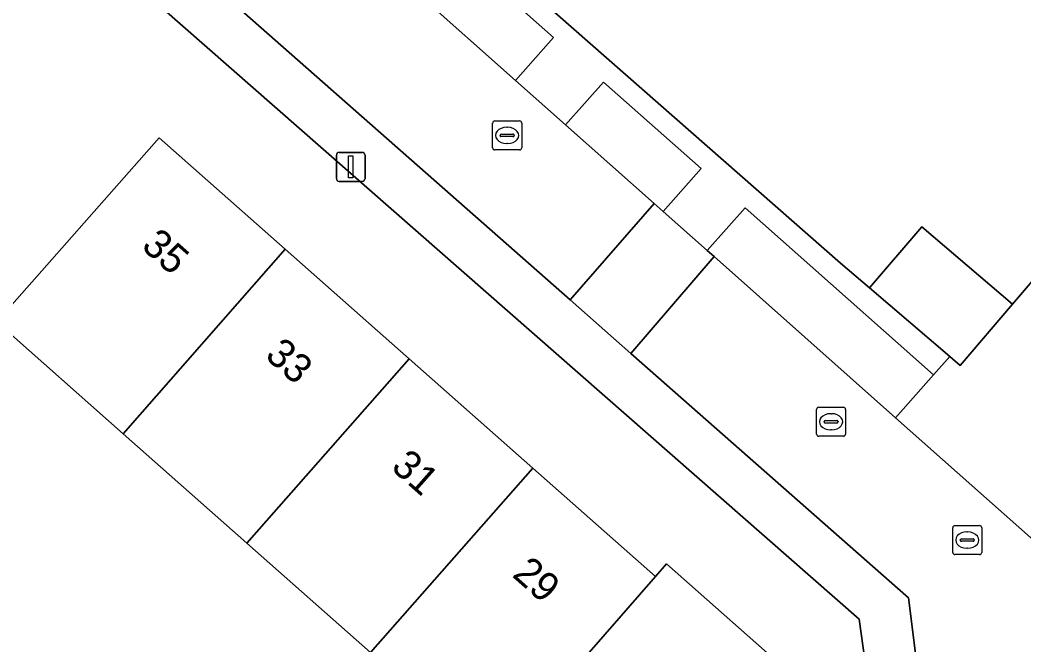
# Model space of a CAD drawing. Extents: x 158472 to 159562, y 388525 to 389606.
# Drawn here: x 158856.42 to 158891.06, y 388910.91 to 388932.46 of the extents above; entities that cross this region are included whole.
import ezdxf

# ---------------------------------------------------------------- set-up
doc = ezdxf.new("R2010")
doc.units = 0
for name, color, linetype in [('IMGEO_Erf', 7, 'Continuous'), ('IMGEO_Kolk', 7, 'Continuous'), ('IMGEO_Lichtmast', 7, 'Continuous'), ('IMGEO_Pand', 7, 'Continuous'), ('IMGEO_Pand_nummerreeks', 7, 'Continuous'), ('IMGEO_Parkeervlak_open', 7, 'Continuous'), ('IMGEO_Rijbaan_lokaal_open', 7, 'Continuous'), ('IMGEO_Rioolput', 7, 'Continuous'), ('IMGEO_Voetpad_open', 7, 'Continuous')]:
    doc.layers.add(name, color=color, linetype=linetype)

msp = doc.modelspace()

# ---------------------------------------------------------------- linework, layer by layer
at = {"layer": 'IMGEO_Erf'}
for points in [[(158875.454, 388955.699), (158863.831, 388942.417), (158864.068, 388942.209), (158884.736, 388924.074), (158885.737, 388923.22), (158887.542, 388925.334), (158890.671, 388922.663), (158892.645, 388924.975)], [(158864.245, 388914.416), (158859.982, 388918.186), (158855.608, 388922.053), (158861.224, 388928.404), (158865.571, 388924.56), (158869.845, 388920.781), (158874.118, 388917.003), (158878.345, 388913.266), (158878.728, 388913.705), (158883.2, 388909.75), (158881.63, 388907.974), (158884.02, 388905.861), (158885.907, 388907.995), (158885.372, 388911.789), (158858.02, 388935.78), (158856.658, 388936.974), (158853.11, 388933.065), (158839.725, 388936.017)], [(158849.205, 388863.732), (158868.727, 388886.101), (158867.707, 388887.138), (158879.959, 388901.269), (158873.338, 388907.124), (158873.139, 388907.3), (158872.77, 388906.878), (158868.515, 388910.64), (158864.245, 388914.416)]]:
    msp.add_lwpolyline(points, dxfattribs=at)
at = {"layer": 'IMGEO_Kolk'}
for p, q in [((158872.729, 388928.058), (158872.729, 388928.91)), ((158872.804, 388928.984), (158873.656, 388928.984)), ((158873.73, 388928.91), (158873.73, 388928.058)), ((158872.988, 388928.478), (158872.988, 388928.49)), ((158873.031, 388928.527), (158873.429, 388928.527)), ((158873.217, 388928.764), (158873.242, 388928.764)), ((158873.472, 388928.49), (158873.472, 388928.478)), ((158873.426, 388928.441), (158873.028, 388928.441)), ((158873.24, 388928.204), (158873.215, 388928.204)), ((158873.656, 388927.984), (158872.804, 388927.984)), ((158883.906, 388918.178), (158883.906, 388919.03)), ((158883.981, 388919.104), (158884.833, 388919.104)), ((158884.394, 388918.884), (158884.419, 388918.884)), ((158884.907, 388919.03), (158884.907, 388918.178)), ((158884.165, 388918.598), (158884.165, 388918.61)), ((158884.603, 388918.561), (158884.205, 388918.561)), ((158884.208, 388918.647), (158884.606, 388918.647)), ((158884.649, 388918.61), (158884.649, 388918.598)), ((158884.833, 388918.104), (158883.981, 388918.104)), ((158884.417, 388918.324), (158884.392, 388918.324))]:
    msp.add_line(p, q, dxfattribs=at)
for points in [[(158872.729, 388928.058), (158872.729, 388928.91)], [(158872.804, 388928.984), (158873.656, 388928.984)], [(158873.73, 388928.91), (158873.73, 388928.058)], [(158873.656, 388927.984), (158872.804, 388927.984)], [(158883.906, 388918.178), (158883.906, 388919.03)], [(158883.981, 388919.104), (158884.833, 388919.104)], [(158884.907, 388919.03), (158884.907, 388918.178)], [(158884.833, 388918.104), (158883.981, 388918.104)]]:
    msp.add_lwpolyline(points, dxfattribs=at)
for centre, radius, start, end in [((158872.806, 388928.908), 0.0765, 91.552, 178.448), ((158872.806, 388928.908), 0.0765, 91.552, 178.448), ((158873.654, 388928.908), 0.0765, 1.552, 88.448), ((158873.654, 388928.908), 0.0765, 1.552, 88.448), ((158873.028, 388928.487), 0.0403, 85.8775, 175.7526), ((158873.433, 388928.489), 0.0386, 1.7309, 96.639), ((158873.025, 388928.477), 0.0366, 178.938, 274.7102), ((158873.429, 388928.484), 0.043, 264.8664, 352.4533), ((158872.806, 388928.06), 0.0765, 181.552, 268.448), ((158872.806, 388928.06), 0.0765, 181.552, 268.448), ((158873.654, 388928.06), 0.0765, 271.552, 358.448), ((158873.654, 388928.06), 0.0765, 271.552, 358.448), ((158883.983, 388919.028), 0.0765, 91.552, 178.448), ((158883.983, 388919.028), 0.0765, 91.552, 178.448), ((158884.831, 388919.028), 0.0765, 1.552, 88.448), ((158884.831, 388919.028), 0.0765, 1.552, 88.448), ((158884.205, 388918.607), 0.0403, 85.8775, 175.7526), ((158884.202, 388918.597), 0.0366, 178.938, 274.7102), ((158884.606, 388918.604), 0.043, 264.8664, 352.4533), ((158884.61, 388918.609), 0.0386, 1.7309, 96.639), ((158883.983, 388918.18), 0.0765, 181.552, 268.448), ((158883.983, 388918.18), 0.0765, 181.552, 268.448), ((158884.831, 388918.18), 0.0765, 271.552, 358.448), ((158884.831, 388918.18), 0.0765, 271.552, 358.448)]:
    msp.add_arc(centre, radius, start, end, dxfattribs=at)
for centre, major_axis, ratio, start_param, end_param in [((158873.216, 388928.484), (-0.387, 0.002), 0.722429, 4.712389, 7.853982), ((158873.241, 388928.484), (-0.39, 0.002), 0.717154, 1.570796, 4.712389), ((158884.393, 388918.604), (-0.387, 0.002), 0.722429, 4.712389, 7.853982), ((158884.418, 388918.604), (-0.39, 0.002), 0.717154, 1.570796, 4.712389)]:
    msp.add_ellipse(centre, major_axis=major_axis, ratio=ratio, start_param=start_param, end_param=end_param, dxfattribs=at)
at = {"layer": 'IMGEO_Lichtmast'}
for p, q in [((158867.335, 388926.999), (158867.335, 388927.799)), ((158867.335, 388927.799), (158867.335, 388926.999)), ((158867.435, 388927.899), (158868.225, 388927.899)), ((158868.225, 388927.899), (158867.435, 388927.899)), ((158868.325, 388927.799), (158868.325, 388926.999)), ((158868.325, 388926.999), (158868.325, 388927.799)), ((158868.225, 388926.899), (158867.435, 388926.899)), ((158867.435, 388926.899), (158868.225, 388926.899))]:
    msp.add_line(p, q, dxfattribs=at)
msp.add_lwpolyline([(158867.755, 388927.774), (158867.905, 388927.774), (158867.905, 388927.024), (158867.755, 388927.024), (158867.755, 388927.774)], dxfattribs=at)
for centre, start, end in [((158867.435, 388927.799), 90, 180), ((158867.435, 388927.799), 90, 180), ((158868.225, 388927.799), 0, 90), ((158868.225, 388927.799), 360, 90), ((158867.435, 388926.999), 180, 270), ((158867.435, 388926.999), 180, 270), ((158868.225, 388926.999), 270, 0), ((158868.225, 388926.999), 270, 0)]:
    msp.add_arc(centre, 0.1, start, end, dxfattribs=at)
at = {"layer": 'IMGEO_Pand'}
for points in [[(158859.982, 388918.186), (158865.571, 388924.56), (158861.224, 388928.404), (158855.608, 388922.053)], [(158885.737, 388923.22), (158888.507, 388920.856), (158888.866, 388920.549), (158890.671, 388922.663), (158887.542, 388925.334)], [(158869.845, 388920.781), (158865.571, 388924.56), (158859.982, 388918.186), (158864.245, 388914.416)], [(158874.118, 388917.003), (158869.845, 388920.781), (158864.245, 388914.416), (158868.515, 388910.64)], [(158878.345, 388913.266), (158874.118, 388917.003), (158868.515, 388910.64), (158872.77, 388906.878), (158873.139, 388907.3)], [(158878.345, 388913.266), (158873.139, 388907.3), (158873.338, 388907.124), (158879.959, 388901.269), (158884.02, 388905.861), (158881.63, 388907.974), (158883.2, 388909.75), (158878.728, 388913.705)]]:
    msp.add_lwpolyline(points, close=True, dxfattribs=at)
at = {"layer": 'IMGEO_Parkeervlak_open'}
for points in [[(158870.12, 388933.4), (158873.52, 388930.382), (158874.832, 388931.859), (158871.431, 388934.877)], [(158875.248, 388928.849), (158878.306, 388926.134), (158878.614, 388925.86), (158879.926, 388927.338), (158876.559, 388930.326)], [(158887.943, 388920.221), (158881.446, 388925.988), (158880.135, 388924.511), (158880.371, 388924.301), (158886.632, 388918.744)]]:
    msp.add_lwpolyline(points, close=True, dxfattribs=at)
at = {"layer": 'IMGEO_Rijbaan_lokaal_open'}
for points in [[(158875.248, 388928.849), (158873.52, 388930.382), (158870.12, 388933.4), (158869.007, 388934.388), (158862.364, 388940.284), (158862.121, 388940.5), (158859.173, 388937.107), (158875.405, 388922.809), (158878.306, 388926.134)], [(158878.306, 388926.134), (158875.405, 388922.809), (158877.499, 388920.964), (158880.371, 388924.301), (158880.135, 388924.511), (158878.614, 388925.86)], [(158891.387, 388914.523), (158886.632, 388918.744), (158880.371, 388924.301), (158877.499, 388920.964), (158887.079, 388912.525), (158887.436, 388909.689), (158887.533, 388908.915), (158884.935, 388905.982), (158892.191, 388899.596), (158891.767, 388906.111)]]:
    msp.add_lwpolyline(points, close=True, dxfattribs=at)
msp.add_lwpolyline([(158892.645, 388924.975), (158890.671, 388922.663), (158888.866, 388920.549), (158888.507, 388920.856), (158887.943, 388920.221), (158886.632, 388918.744), (158891.387, 388914.523)], dxfattribs=at)
at = {"layer": 'IMGEO_Rioolput'}
for p, q in [((158888.682, 388915.024), (158889.534, 388915.024)), ((158888.607, 388914.098), (158888.607, 388914.95)), ((158889.095, 388914.804), (158889.12, 388914.804)), ((158889.608, 388914.95), (158889.608, 388914.098)), ((158888.866, 388914.518), (158888.866, 388914.53)), ((158889.304, 388914.481), (158888.906, 388914.481)), ((158888.909, 388914.567), (158889.307, 388914.567)), ((158889.35, 388914.53), (158889.35, 388914.518)), ((158889.534, 388914.024), (158888.682, 388914.024)), ((158889.118, 388914.244), (158889.093, 388914.244))]:
    msp.add_line(p, q, dxfattribs=at)
for points in [[(158888.682, 388915.024), (158889.534, 388915.024)], [(158888.607, 388914.098), (158888.607, 388914.95)], [(158889.608, 388914.95), (158889.608, 388914.098)], [(158889.534, 388914.024), (158888.682, 388914.024)]]:
    msp.add_lwpolyline(points, dxfattribs=at)
for centre, radius, start, end in [((158888.684, 388914.948), 0.0765, 91.552, 178.448), ((158888.684, 388914.948), 0.0765, 91.552, 178.448), ((158889.532, 388914.948), 0.0765, 1.552, 88.448), ((158889.532, 388914.948), 0.0765, 1.552, 88.448), ((158888.906, 388914.527), 0.0403, 85.8775, 175.7526), ((158888.903, 388914.517), 0.0366, 178.938, 274.7102), ((158889.307, 388914.524), 0.043, 264.8664, 352.4533), ((158889.311, 388914.529), 0.0386, 1.7309, 96.639), ((158888.684, 388914.1), 0.0765, 181.552, 268.448), ((158888.684, 388914.1), 0.0765, 181.552, 268.448), ((158889.532, 388914.1), 0.0765, 271.552, 358.448), ((158889.532, 388914.1), 0.0765, 271.552, 358.448)]:
    msp.add_arc(centre, radius, start, end, dxfattribs=at)
for centre, major_axis, ratio, start_param, end_param in [((158889.094, 388914.524), (-0.387, 0.002), 0.722429, 4.712389, 7.853982), ((158889.119, 388914.524), (-0.39, 0.002), 0.717154, 1.570796, 4.712389)]:
    msp.add_ellipse(centre, major_axis=major_axis, ratio=ratio, start_param=start_param, end_param=end_param, dxfattribs=at)
at = {"layer": 'IMGEO_Voetpad_open'}
for points in [[(158864.068, 388942.209), (158863.675, 388941.761), (158870.318, 388935.865), (158869.007, 388934.388), (158870.12, 388933.4), (158871.431, 388934.877), (158874.832, 388931.859), (158873.52, 388930.382), (158875.248, 388928.849), (158876.559, 388930.326), (158879.926, 388927.338), (158878.614, 388925.86), (158880.135, 388924.511), (158881.446, 388925.988), (158887.943, 388920.221), (158888.507, 388920.856), (158885.737, 388923.22), (158884.736, 388924.074)], [(158859.173, 388937.107), (158858.02, 388935.78), (158885.372, 388911.789), (158885.907, 388907.995), (158887.436, 388909.689), (158887.079, 388912.525), (158877.499, 388920.964), (158875.405, 388922.809)]]:
    msp.add_lwpolyline(points, close=True, dxfattribs=at)

# ---------------------------------------------------------------- texts
at = {"layer": 'IMGEO_Pand_nummerreeks'}
for s, rotation, p in [('35', 318.516, (158860.567, 388924.608)), ('33', 318.516, (158864.834, 388920.835)), ('31', 318.516, (158869.185, 388916.987)), ('29', 318.5179, (158873.368, 388913.288))]:
    msp.add_text(s, height=1, rotation=rotation, dxfattribs=at).set_placement(p)

doc.saveas('drawing.dxf')
